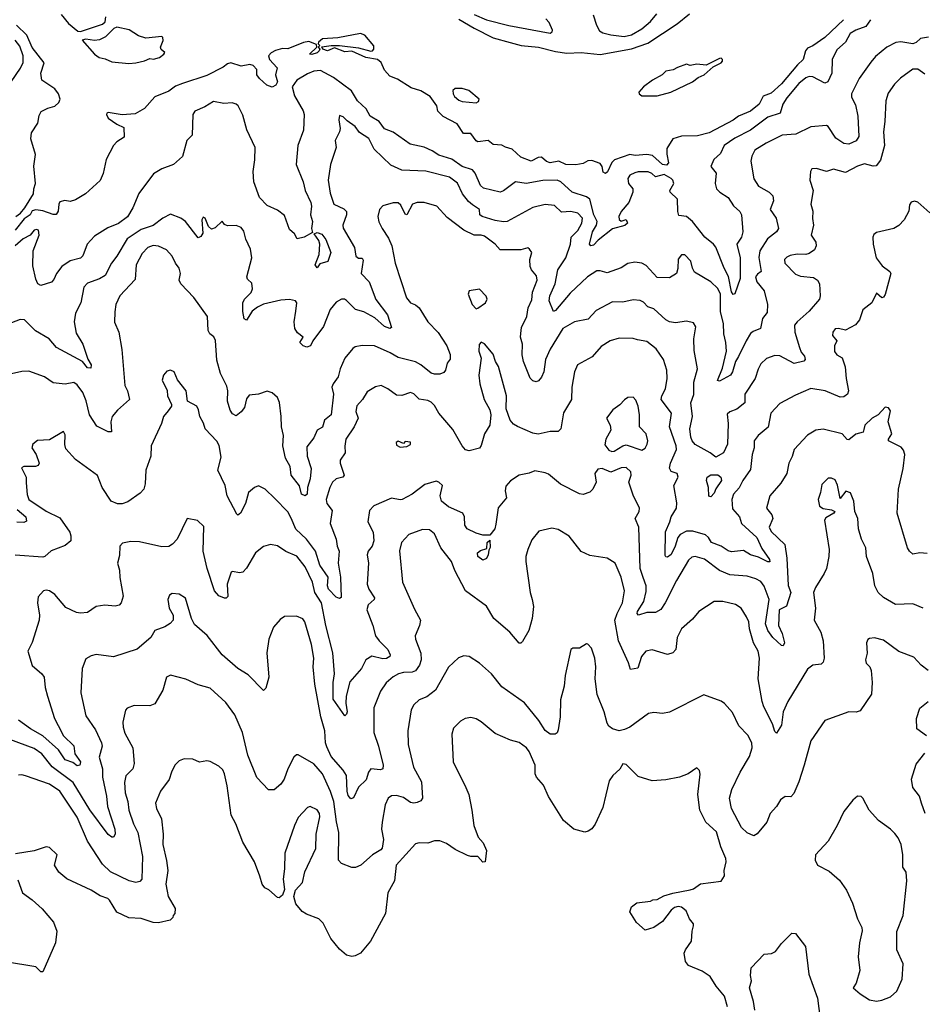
# Model space of a CAD drawing. Extents: x 2087054 to 2277909, y 548907 to 753496.
# Tile 301 of 444: x 2176762 to 2181990, y 683810 to 689515. Entities that reach past the tile are written whole.
import ezdxf

# ---------------------------------------------------------------- set-up
doc = ezdxf.new("R2010")
doc.units = 0

msp = doc.modelspace()

# ---------------------------------------------------------------- linework, layer by layer
at = {"layer": '0CON20XD'}
for points in [[(2177001.6, 689545), (2177045, 689491.9), (2177099.1, 689449.1), (2177115, 689445.7), (2177241.7, 689488.3), (2177257.5, 689502.5), (2177260.5, 689530.5)], [(2179305, 689518.3), (2179394.2, 689465), (2179505, 689410.6), (2179602.1, 689382.1), (2179665.6, 689365.6), (2179767.5, 689355), (2179865, 689329.6), (2179930.2, 689320.2), (2180015, 689324.6), (2180125, 689313.6), (2180305, 689345.4), (2180400.9, 689379.1), (2180569.2, 689490.8), (2180640.7, 689549.3)], [(2179395, 689545.9), (2179465, 689513.8), (2179595, 689480.7), (2179835, 689436.5), (2179845.8, 689444.2), (2179848.2, 689455), (2179827.9, 689497.9), (2179810.2, 689520.2)], [(2180083, 689543), (2180102.7, 689482.7), (2180120.6, 689450.6), (2180138.9, 689438.9), (2180186.6, 689426.6), (2180262.4, 689417.6), (2180305, 689427.1), (2180365, 689462.2), (2180415.8, 689504.2), (2180452.1, 689547.9)], [(2181534.2, 689515), (2181425, 689412.5), (2181355, 689362.5), (2181325, 689350), (2181314, 689335), (2181300.8, 689285), (2181266.7, 689253.3), (2181175, 689142.7), (2181115, 689089.4), (2181068.8, 689071.2), (2181045.5, 689025), (2180995, 688985.6), (2180924.5, 688955.5), (2180895, 688932.2), (2180755, 688860), (2180688.6, 688841.4), (2180595, 688840), (2180545.4, 688824.6), (2180510.8, 688769.2), (2180509.8, 688735), (2180520, 688685), (2180508.1, 688671.9), (2180485, 688675.8), (2180427.4, 688727.4), (2180395, 688734), (2180327.8, 688727.8), (2180295, 688733.1), (2180207.1, 688702.9), (2180192.4, 688687.6), (2180166.8, 688633.2), (2180155, 688624.4), (2180141.8, 688631.8), (2180136.2, 688665), (2180125, 688681.8), (2180075, 688699.6), (2180052, 688698), (2180025, 688681.5), (2179983.2, 688673.2), (2179925, 688676.5), (2179885, 688695.5), (2179835, 688685.6), (2179813.7, 688693.7), (2179785, 688718.9), (2179765, 688715.6), (2179725, 688696), (2179665, 688719.2), (2179615, 688765.6), (2179575.7, 688775.7), (2179555, 688788), (2179505, 688791.2), (2179475, 688814), (2179415, 688808), (2179405, 688813.8), (2179375, 688856.2), (2179332.5, 688855), (2179295, 688910.8), (2179215, 688954.2), (2179183.8, 688985), (2179177.5, 689015), (2179139.1, 689069.1), (2179085, 689102), (2179029.4, 689119.4), (2178950.7, 689170.7), (2178905, 689186.7), (2178875, 689222.5), (2178855, 689267.5), (2178835, 689283.3), (2178766.1, 689296.1), (2178685, 689333.1), (2178645, 689328.8), (2178585, 689351.2), (2178545, 689334.4), (2178517.5, 689345), (2178512.5, 689357.5), (2178566.1, 689366.1), (2178613.9, 689366.1), (2178725, 689351.2), (2178795, 689332), (2178805.8, 689334.2), (2178813.8, 689345), (2178812.9, 689362.9), (2178761.1, 689425), (2178735, 689434.6), (2178605, 689409.4), (2178515, 689404), (2178492.5, 689385), (2178490, 689375), (2178500, 689365), (2178490, 689355), (2178500, 689345), (2178496.7, 689335), (2178485, 689323.3), (2178453.8, 689313.8), (2178440, 689315), (2178482.5, 689355), (2178481.7, 689371.7), (2178437.6, 689387.6), (2178405, 689382.5), (2178315, 689346.7), (2178285, 689347.1), (2178244.2, 689335.8), (2178217.7, 689322.3), (2178203.1, 689305), (2178208.9, 689285), (2178254, 689235), (2178243.6, 689195), (2178255.6, 689155), (2178245.3, 689134.7), (2178225, 689124.8), (2178193.5, 689135), (2178150, 689175), (2178135.8, 689195), (2178135, 689226.2), (2178115, 689250), (2178095, 689254.3), (2178044.1, 689245.9), (2177985.8, 689265.8), (2177965, 689260), (2177939.9, 689240.1), (2177845, 689191.4), (2177704.9, 689145.1), (2177665, 689130.1), (2177625, 689101.2), (2177545, 689067.8), (2177485, 689000.4), (2177430.8, 688969.2), (2177355, 688964), (2177275, 688976.7), (2177267, 688973), (2177263.8, 688965), (2177273.8, 688945), (2177325, 688908.8), (2177365, 688890), (2177367.5, 688835), (2177325, 688806.2), (2177305.8, 688785), (2177262.7, 688705), (2177245, 688623.3), (2177227.3, 688582.7), (2177143.1, 688505), (2177085, 688470.5), (2177055, 688461.9), (2177023.5, 688466.5), (2176995, 688460), (2176987.8, 688445), (2176985.6, 688405), (2176973.6, 688386.4), (2176955, 688385.6), (2176895, 688407.8), (2176855, 688412.2), (2176835, 688407.1), (2176823.1, 688385), (2176788.7, 688361.3), (2176735.6, 688295)], [(2176738.8, 688375), (2176766.3, 688393.7), (2176791.1, 688425), (2176841.8, 688505), (2176843.9, 688535), (2176854.4, 688565), (2176844.6, 688665.4), (2176853.9, 688733.9), (2176826.2, 688825), (2176831.2, 688858.8), (2176866.2, 688915), (2176875, 688960), (2176887, 688983), (2176925, 689002.5), (2176965, 689013.8), (2176988, 689035), (2176996, 689055), (2176986.2, 689085), (2176965, 689113.3), (2176890, 689165), (2176884, 689205), (2176904, 689265), (2176833.4, 689353.4), (2176803.4, 689425), (2176743.9, 689483.9)], [(2181690, 689515), (2181663.1, 689475), (2181605, 689454.7), (2181572.3, 689435), (2181546.1, 689383.9), (2181495, 689341.1), (2181468.5, 689285), (2181466.2, 689205), (2181443.1, 689155), (2181425, 689147.9), (2181355, 689183.5), (2181335, 689185.3), (2181315, 689178.4), (2181274.6, 689145.4), (2181205, 689062.7), (2181182, 689025), (2181167.2, 688972.8), (2181095, 688950.8), (2180994.8, 688875.2), (2180905, 688828.9), (2180843.1, 688785), (2180820.5, 688739.5), (2180782.5, 688705), (2180764.4, 688665), (2180796.2, 688625), (2180790.4, 688565), (2180797.3, 688535), (2180816.7, 688515), (2180865.5, 688485), (2180897.1, 688437.1), (2180932.8, 688402.8), (2180942.5, 688385), (2180951.2, 688285), (2180943.5, 688255), (2180916.4, 688213.6), (2180935.4, 688135), (2180934.8, 688015), (2180905, 687925.7), (2180895, 687923.1), (2180885, 687937.1), (2180867.4, 688027.4), (2180841.8, 688075), (2180795, 688197.1), (2180781.1, 688215), (2180729.6, 688255), (2180659.7, 688345), (2180625, 688374), (2180580.3, 688380.3), (2180573.7, 688403.7), (2180572.9, 688475), (2180530, 688515), (2180528.5, 688525), (2180550.4, 688565), (2180545.3, 688585), (2180535.6, 688595.6), (2180495, 688617.8), (2180445, 688603.6), (2180424.1, 688624.1), (2180402.5, 688632.5), (2180345, 688633.1), (2180325, 688627.2), (2180295, 688614.4), (2180283.9, 688595), (2180287.5, 688565), (2180312.5, 688535), (2180314.2, 688515), (2180289.5, 688455), (2180245, 688404), (2180232.1, 688375), (2180235, 688356.7), (2180245, 688348), (2180275, 688357.5), (2180283.3, 688335), (2180267, 688323), (2180196.1, 688303.9), (2180112.9, 688237.1), (2180085, 688207.5), (2180070, 688205), (2180063.1, 688215), (2180080.3, 688285), (2180102.5, 688325), (2180106.6, 688345), (2180087.5, 688385), (2180063.8, 688475), (2180045, 688488.3), (2179962, 688515), (2179895.4, 688575), (2179875.7, 688585), (2179792.8, 688582.8)], [(2177395, 689261.9), (2177435, 689264.4), (2177484.4, 689275.6), (2177515, 689290), (2177536.7, 689286.7), (2177571.2, 689295), (2177597.5, 689315), (2177602.5, 689325), (2177582.3, 689342.3), (2177576.7, 689355), (2177592.5, 689395), (2177591.7, 689411.7), (2177585, 689417.5), (2177493, 689407), (2177450.5, 689420.5), (2177395.8, 689455.8), (2177325, 689470.8), (2177307, 689463), (2177259.2, 689415), (2177225, 689398.6), (2177195, 689394.2), (2177145, 689401.2), (2177124, 689396), (2177195, 689314.5), (2177222, 689295), (2177257.5, 689287.5), (2177295, 689270), (2177395, 689261.9)], [(2176712.2, 689155), (2176766.8, 689233.2), (2176782.9, 689267.1), (2176781.5, 689305), (2176762.3, 689362.3), (2176736.6, 689396.6)], [(2182025, 689414.5), (2181978.8, 689405), (2181955, 689382.9), (2181935.4, 689374.6), (2181865, 689386.8), (2181836.5, 689383.5), (2181784.1, 689355.9), (2181719.1, 689300.9), (2181691, 689269), (2181623.5, 689175), (2181580, 689085), (2181580, 689065), (2181602.4, 689022.4), (2181616.8, 688955), (2181622.1, 688837.9), (2181607.4, 688812.6), (2181565, 688794.5), (2181535, 688797.3), (2181488.7, 688828.7), (2181445, 688896.2), (2181435, 688901.2), (2181345, 688893.8), (2181257.8, 688852.3), (2181178, 688845), (2181085, 688799.2), (2181020.9, 688759.1), (2181003.3, 688725), (2180997.5, 688695), (2181013.3, 688593.3), (2181041.2, 688551.2), (2181102.5, 688515), (2181124.3, 688495), (2181128.9, 688465), (2181109.5, 688415), (2181144.5, 688365), (2181156.4, 688305), (2181144.7, 688285.3), (2181094, 688246), (2181048.8, 688175), (2181042.8, 688137.2), (2181055.7, 688055), (2181035, 688041.2), (2181024.5, 688025), (2181031.9, 687995), (2181073.4, 687943.4), (2181092.9, 687865), (2181092.3, 687817.7), (2181065, 687783.8), (2181053.6, 687726.4), (2181010.9, 687709.1), (2180995, 687695.6), (2180969.1, 687655), (2180925, 687562.7)], [(2180365, 689073.1), (2180455, 689074.5), (2180533.3, 689095), (2180658.8, 689155), (2180690.9, 689179.1), (2180726.2, 689195), (2180778.8, 689241.2), (2180825, 689264), (2180833.3, 689275), (2180832.5, 689285), (2180825, 689292.5), (2180815, 689290), (2180738.3, 689251.7), (2180685, 689258), (2180645, 689250), (2180623.6, 689256.4), (2180571.2, 689238.8), (2180546.4, 689223.6), (2180505, 689217.5), (2180484.1, 689195.9), (2180426.7, 689165), (2180374.4, 689125.6), (2180348, 689095), (2180350, 689085), (2180365, 689073.1)], [(2182005, 689198.5), (2181965, 689227.8), (2181935, 689228.5), (2181863, 689177), (2181828.9, 689141.1), (2181791.5, 689088.5), (2181777.9, 689045), (2181773.8, 688925), (2181765.5, 688865), (2181770.9, 688785), (2181748.8, 688701.2), (2181722.5, 688667.5), (2181705, 688665.6), (2181655, 688680), (2181615, 688665.4), (2181545, 688630.4), (2181475, 688649.2), (2181435, 688636), (2181377, 688653), (2181349.5, 688650.5), (2181342.5, 688635), (2181338.9, 688585), (2181357.8, 688525), (2181344.2, 688445), (2181356.2, 688406.2), (2181353.6, 688363.6), (2181360.6, 688325), (2181345.6, 688265.6), (2181372.9, 688225), (2181375.6, 688204.4), (2181365, 688182), (2181335, 688160), (2181315, 688154.4), (2181265, 688156.7), (2181225, 688147.8), (2181205, 688138.9), (2181191.9, 688125), (2181193.7, 688103.7), (2181255, 688041.1), (2181285, 688029.6), (2181360.2, 688020.2), (2181382.5, 688005), (2181394.3, 687985), (2181398.6, 687915), (2181394.3, 687895), (2181334.6, 687825), (2181264.5, 687765), (2181250.7, 687745), (2181251.1, 687705), (2181278.4, 687615), (2181288.4, 687588.4), (2181306.9, 687565), (2181310.8, 687545), (2181303.2, 687536.8), (2181246.9, 687523.1), (2181165, 687566.8), (2181135, 687569.1), (2181088.3, 687551.7), (2181055, 687520), (2181039.4, 687490.6), (2181022.5, 687435), (2180962.9, 687345), (2180961.9, 687295), (2180915, 687257.9), (2180875, 687243.5), (2180860.6, 687229.4), (2180866.4, 687175), (2180861.1, 687055), (2180839.2, 687005), (2180795, 686980), (2180762, 687005), (2180675, 687053.6), (2180656.5, 687075), (2180648.5, 687095), (2180644.1, 687145), (2180658.6, 687215), (2180650, 687295), (2180666.3, 687343.6), (2180665.9, 687414.1), (2180687.4, 687492.6), (2180668.2, 687598.2), (2180666.3, 687665), (2180678.2, 687735), (2180665, 687758.6), (2180625, 687768.9), (2180560.7, 687759.3), (2180525, 687764.5), (2180505, 687775.5), (2180435, 687839.1), (2180400.6, 687850.6), (2180375, 687878.2), (2180355, 687887.7), (2180315, 687890.8), (2180255, 687878.1), (2180195, 687879.4), (2180100, 687830), (2180055, 687780), (2179975, 687763.8), (2179907.6, 687725), (2179834.8, 687605.2), (2179808.2, 687545), (2179797.9, 687475), (2179785, 687444.2), (2179767.8, 687422.2), (2179752.7, 687417.3), (2179735, 687421.4), (2179718.3, 687438.3), (2179679.2, 687535), (2179672.7, 687572.7), (2179674.7, 687635), (2179663.3, 687675), (2179663.8, 687696.2), (2179668.8, 687731.2), (2179699.1, 687795), (2179706.9, 687845), (2179727.8, 687892.2), (2179733.1, 687936.9), (2179759.6, 688005), (2179755, 688031.2), (2179726, 688065), (2179719.2, 688085), (2179717.5, 688125), (2179728.8, 688165), (2179715, 688186), (2179705, 688192), (2179665, 688180.8), (2179545, 688181.4), (2179515, 688213.5), (2179455, 688260.6), (2179435, 688266.5), (2179395, 688265.6), (2179335, 688295.6), (2179238, 688368), (2179177.5, 688435), (2179105, 688455.3), (2179064.7, 688455.3), (2179037.5, 688445), (2179005, 688383.8), (2178995, 688388.8), (2178969.5, 688439.5), (2178955, 688452.9), (2178925, 688454), (2178865, 688437.1), (2178845.6, 688415), (2178836.7, 688375), (2178842.9, 688342.9), (2178861.4, 688305), (2178898.5, 688248.5), (2178918.1, 688205), (2178936.9, 688105), (2179002.8, 687902.8), (2179025, 687873.8), (2179055, 687863.3), (2179075, 687846), (2179126.2, 687765), (2179185, 687702.2), (2179235.3, 687625), (2179255.4, 687575), (2179255, 687547.5), (2179238, 687525), (2179228.8, 687485), (2179219.5, 687470.5), (2179195, 687460), (2179165, 687460), (2179145, 687465.8), (2179085.7, 687515.7), (2179055, 687531.8), (2178955, 687557.8), (2178908.1, 687585), (2178816.2, 687625), (2178745, 687627.9), (2178705, 687620), (2178690.9, 687609.1), (2178645, 687554), (2178617.6, 687492.4), (2178606.4, 687445), (2178576.7, 687405), (2178570, 687385), (2178579.6, 687345), (2178566, 687225), (2178528, 687195), (2178515, 687153.3), (2178485, 687136.2), (2178465, 687091.2), (2178425, 687040), (2178426.2, 686985), (2178450.9, 686915), (2178444.7, 686855), (2178428.2, 686805), (2178426.9, 686765), (2178415, 686755.8), (2178394.6, 686765), (2178383, 686813), (2178333.8, 686875), (2178328.3, 686925), (2178301.5, 686975), (2178286.5, 687045), (2178289.4, 687105), (2178278.6, 687155), (2178277.1, 687215), (2178266, 687296), (2178254.4, 687325), (2178225, 687353.3), (2178195, 687362.2), (2178145, 687344.4), (2178091.2, 687338.8), (2178075, 687317.5), (2178065, 687267.5), (2178045, 687243.3), (2178015, 687220), (2177995, 687230.8), (2177981.5, 687251.5), (2177964.7, 687304.7), (2177967.5, 687365), (2177962.1, 687392.1), (2177925.7, 687465), (2177902.9, 687542.9), (2177895.6, 687655.6), (2177886.8, 687676.8), (2177864, 687695), (2177853.8, 687713.8), (2177849.5, 687795), (2177770, 687905), (2177695.8, 687985), (2177686.2, 688005), (2177694.3, 688045), (2177686.4, 688075), (2177663.8, 688103.8), (2177644.3, 688144.3), (2177611.7, 688181.7), (2177565, 688203.4), (2177535, 688207.3), (2177505, 688194.2), (2177470.8, 688159.2), (2177436.6, 688095), (2177429.8, 688010.2), (2177342, 687915), (2177318.8, 687865), (2177312.4, 687822.4), (2177311.9, 687761.9), (2177335.5, 687705), (2177353.4, 687603.4), (2177370, 687395), (2177386.9, 687365), (2177397.5, 687315), (2177328.1, 687251.9), (2177296.9, 687215), (2177289.4, 687185), (2177293, 687127), (2177275, 687126.2), (2177208.7, 687158.7), (2177165.7, 687225), (2177146.7, 687306.7), (2177128.2, 687355), (2177095, 687398.9), (2177075, 687413.3), (2177025, 687403.3), (2176955, 687411.4), (2176906, 687445), (2176815, 687478.5), (2176775, 687476.9), (2176715, 687462.9)], [(2179792.8, 688582.8), (2179695, 688566.5), (2179633.9, 688576.1), (2179565, 688522.5), (2179545, 688515.4), (2179449, 688539), (2179431.8, 688555), (2179400.7, 688625), (2179384, 688644), (2179323.9, 688663.9), (2179265, 688707), (2179189.4, 688729.4), (2179151.1, 688755), (2179105, 688775.8), (2179024.1, 688794.1), (2178925, 688863.8), (2178875, 688881.5), (2178844.5, 688924.5), (2178792.2, 688955), (2178769, 688999), (2178719, 689045), (2178683.1, 689103.1), (2178579.3, 689179.3), (2178505, 689219.7), (2178465, 689215.9), (2178429.3, 689200.7), (2178367.1, 689165), (2178339.5, 689125), (2178354.2, 689074.2), (2178404.2, 688985.8), (2178408.7, 688965), (2178405.9, 688875), (2178372.5, 688785), (2178364.2, 688675), (2178403.1, 688575), (2178415.9, 688525), (2178448.8, 688455), (2178451.9, 688435), (2178445.8, 688385), (2178457.9, 688345), (2178451.2, 688305), (2178458.3, 688281.7), (2178410, 688255), (2178370, 688245), (2178353.3, 688275), (2178325, 688298.8), (2178295, 688379.4), (2178255, 688410.6), (2178195, 688438.6), (2178150, 688485), (2178118.2, 688575), (2178114.7, 688634.7), (2178123.1, 688703.1), (2178126.4, 688775), (2178077.2, 688877.2), (2178055, 688962.5), (2178026.9, 689015), (2178015.8, 689025), (2177992.2, 689032.2), (2177945, 689030), (2177885, 689041.2), (2177835, 689010.5), (2177776.2, 688985), (2177764.5, 688965), (2177760, 688845), (2177730.8, 688815), (2177705, 688722.5), (2177653.3, 688675), (2177585, 688650), (2177537.4, 688622.6), (2177451.3, 688508.7), (2177416.9, 688425), (2177387, 688373), (2177335, 688333.9), (2177271.7, 688308.3), (2177195, 688260.6), (2177151.9, 688215), (2177127.5, 688147.5), (2177115, 688132.2), (2177055, 688117.1), (2177006.7, 688085), (2176975.6, 688045), (2176960.5, 688009.5), (2176946.5, 687993.5), (2176885, 687974.4), (2176867.5, 687985), (2176855, 688011.2), (2176838.9, 688088.9), (2176840, 688175), (2176875, 688266.7), (2176871.1, 688295), (2176859.1, 688299.1), (2176845.7, 688295), (2176823.3, 688266.7), (2176781.1, 688245), (2176736.1, 688203.9)], [(2179405, 689033.8), (2179419.3, 689040.7), (2179422.5, 689055), (2179363.3, 689105), (2179325, 689116.7), (2179285, 689115.6), (2179271.2, 689105), (2179272, 689085), (2179280.3, 689070.3), (2179305, 689048), (2179325, 689040), (2179405, 689033.8)], [(2180925, 687562.7), (2180908.2, 687535), (2180890.4, 687475), (2180878.2, 687455), (2180815, 687420), (2180804.4, 687425), (2180832.9, 687495), (2180855.9, 687595), (2180852.2, 687645), (2180840, 687695), (2180838.6, 687755), (2180822, 687822), (2180821.3, 687925), (2180805, 687957.1), (2180764.3, 687995), (2180671.3, 688051.3), (2180658, 688075), (2180648.8, 688115), (2180615, 688153.3), (2180595, 688152.5), (2180575, 688127.5), (2180573.9, 688073.9), (2180565.6, 688044.4), (2180525, 688020), (2180455, 688021.4), (2180390.6, 688090.6), (2180365, 688103.4), (2180325, 688109.4), (2180285, 688103.1), (2180245, 688077.3), (2180165, 688048.2), (2180125, 688060.4), (2180105, 688059.7), (2180050.4, 688025), (2179949.5, 687930.5), (2179865, 687830), (2179854.4, 687824.4), (2179827.8, 687885), (2179832.6, 687915), (2179863, 687985), (2179878.1, 688065), (2179925.1, 688134.8), (2179951.6, 688215), (2179956.9, 688255), (2179995, 688293.2), (2180018, 688335), (2180021, 688365), (2179995, 688394.2), (2179955, 688402.9), (2179899.4, 688399.4), (2179858.8, 688438.8), (2179805, 688444.7), (2179733.2, 688426.8), (2179585, 688346.2), (2179565, 688342.7), (2179515, 688350.8), (2179440, 688375), (2179428, 688385), (2179426, 688415), (2179385, 688441.6), (2179361, 688461), (2179326.4, 688506.4), (2179298.3, 688568.3), (2179252.1, 688602.1), (2179115, 688636.8), (2178975, 688642.9), (2178911.5, 688671.5), (2178814.7, 688764.7), (2178785, 688826.8), (2178730.4, 688860.4), (2178705, 688895.7), (2178658, 688928), (2178635, 688952.5), (2178615, 688960), (2178610, 688935), (2178618, 688885), (2178614.2, 688865), (2178589.2, 688815), (2178595.9, 688774.1), (2178561.4, 688675), (2178549.5, 688585), (2178560.5, 688510.5), (2178581.2, 688445), (2178639, 688419), (2178654, 688404), (2178654.7, 688385), (2178633.2, 688325), (2178635, 688307.5), (2178700.6, 688195), (2178708, 688145), (2178725, 688132.5), (2178745, 688133.3), (2178751.7, 688121.7), (2178740, 688045), (2178785.9, 687995.9), (2178824.1, 687894.1), (2178891.7, 687805), (2178915, 687731.2), (2178905, 687725.8), (2178875, 687736.7), (2178818.1, 687788.1), (2178755, 687821.2), (2178707.5, 687835), (2178655, 687887.1), (2178642.5, 687895), (2178625, 687895.8), (2178595, 687877.5), (2178559.6, 687835), (2178522.2, 687737.8), (2178460, 687655), (2178445.6, 687624.4), (2178425, 687617.5), (2178404, 687625), (2178384.2, 687645), (2178403.8, 687675), (2178370.8, 687700.8), (2178355.7, 687725.7), (2178350.8, 687765), (2178361.8, 687825), (2178368, 687875), (2178360, 687885), (2178325, 687893.1), (2178275, 687889.7), (2178175, 687865.8), (2178140.3, 687849.7), (2178108.9, 687825), (2178075, 687774), (2178061.7, 687781.7), (2178053.7, 687823.7), (2178053.8, 687875), (2178064.7, 687895.3), (2178102.7, 687935), (2178110.9, 687955), (2178107.3, 687987.3), (2178081.9, 688011.9), (2178078.1, 688025), (2178107.1, 688135), (2178098.2, 688185), (2178072.4, 688242.4), (2178059.4, 688289.4), (2178045, 688310.8), (2178015, 688322.9), (2177965, 688320), (2177948.8, 688328.8), (2177935, 688346.7), (2177895, 688308.8), (2177872, 688302), (2177855, 688317.5), (2177836, 688365), (2177825, 688370), (2177816.7, 688355), (2177822, 688278), (2177811.7, 688258.3), (2177795, 688250), (2177721.4, 688345), (2177696, 688365), (2177635, 688387.8), (2177590.6, 688365), (2177535, 688322.7), (2177465, 688299.3), (2177384.2, 688245.8), (2177325, 688144.4), (2177293.8, 688103.8), (2177256.6, 688033.4), (2177225, 688013.5), (2177155, 687988.8), (2177132.7, 687965), (2177116.2, 687875), (2177085.6, 687815), (2177078.2, 687765), (2177089.4, 687699.4), (2177126.9, 687635), (2177157.4, 687547.4), (2177175.3, 687515), (2177173.4, 687496.6), (2177155, 687497.9), (2177125, 687533.8), (2176975, 687614.6), (2176933.6, 687665), (2176852.7, 687712.7), (2176788.8, 687775), (2176765, 687778.5), (2176715, 687759.2)], [(2182034, 688395), (2181965, 688456.7), (2181945, 688463.3), (2181925, 688456.7), (2181915, 688442.5), (2181911.2, 688405), (2181884, 688355), (2181855, 688322), (2181825, 688305.8), (2181725, 688282.5), (2181709.4, 688270.6), (2181703.3, 688255), (2181704.5, 688215), (2181721.9, 688135), (2181757.9, 688087.9), (2181802.5, 688055), (2181808, 688045), (2181775, 687923.3), (2181765, 687906.7), (2181755, 687903.3), (2181725, 687930), (2181698, 687875), (2181645.6, 687834.4), (2181625.6, 687775), (2181603.6, 687746.4), (2181545, 687716), (2181505, 687725.5), (2181485, 687724.2), (2181472.2, 687705), (2181470.8, 687685), (2181494.2, 687655), (2181481.8, 687625), (2181481.7, 687591.7), (2181495, 687572.7), (2181526, 687555), (2181542.8, 687502.8), (2181548.2, 687435), (2181562.7, 687365), (2181556.9, 687345), (2181535, 687330.5), (2181515, 687327.5), (2181426.7, 687365), (2181345, 687378.5), (2181255, 687340), (2181165, 687290), (2181112, 687235), (2181096.6, 687153.4), (2181038.9, 687105), (2181015.6, 687075), (2181015.3, 687035), (2181003.6, 686995), (2180995, 686908.8), (2180950.4, 686845), (2180928.4, 686801.6), (2180896, 686765), (2180885.8, 686734.2), (2180891.4, 686681.4), (2180931.8, 686635), (2180942.9, 686595), (2181031.6, 686515), (2181060.4, 686450.4), (2181105, 686387.1), (2181106.3, 686373.7), (2181095, 686373.1), (2181040.6, 686400.6), (2180994.8, 686414.8), (2180955, 686440), (2180885, 686430.6), (2180865, 686436.7), (2180825, 686464.7), (2180769.1, 686485), (2180751.5, 686515), (2180735, 686530), (2180660.4, 686550.4)], [(2178485, 688077.5), (2178473.8, 688095), (2178496.4, 688153.6), (2178501, 688215), (2178495, 688234.5), (2178466.7, 688275), (2178485, 688282.5), (2178511.3, 688271.3), (2178535, 688240.7), (2178564.7, 688165), (2178545.9, 688114.1), (2178499.7, 688100.3), (2178485, 688077.5)], [(2179405, 687840), (2179415, 687842.5), (2179460, 687875), (2179470, 687895), (2179463.6, 687913.6), (2179425, 687953.3), (2179366.1, 687943.9), (2179358.8, 687925), (2179383.3, 687865), (2179405, 687840)], [(2180660.4, 686550.4), (2180625, 686551.9), (2180588.2, 686531.8), (2180574.9, 686515.1), (2180559.3, 686465), (2180535, 686416.2), (2180515, 686401.1), (2180505, 686402), (2180500.8, 686410.8), (2180501.8, 686548.2), (2180528.2, 686605), (2180534.5, 686635), (2180566.9, 686685), (2180567.5, 686715), (2180550, 686815), (2180575.4, 686865), (2180569.4, 686885), (2180535, 686896.2), (2180525.5, 686915.5), (2180530.7, 686945), (2180566.7, 687025), (2180564.8, 687045), (2180525.7, 687155), (2180538.1, 687235), (2180477.9, 687315), (2180481.1, 687335), (2180501.8, 687375), (2180512.3, 687435), (2180510.8, 687485), (2180491.1, 687545), (2180447.6, 687607.6), (2180395, 687650), (2180340.8, 687660.8), (2180315, 687667.9), (2180235, 687668.8), (2180181.2, 687655), (2180129.1, 687620.9), (2180078.3, 687561.7), (2179993.5, 687515), (2179975.5, 687475), (2179959.4, 687385), (2179957.9, 687315), (2179912.5, 687237.5), (2179896.5, 687143.5), (2179881.4, 687128.6), (2179835, 687129.5), (2179765, 687113.8), (2179735, 687119.2), (2179645, 687157.7), (2179621.9, 687171.9), (2179602.1, 687195), (2179579.1, 687259.1), (2179581.5, 687335), (2179534.7, 687504.7), (2179517.8, 687535), (2179505, 687576.7), (2179455, 687636.7), (2179435, 687646.7), (2179423.6, 687633.6), (2179422, 687595), (2179433.9, 687553.9), (2179421.9, 687455), (2179426.9, 687405), (2179451.5, 687315), (2179485.4, 687255), (2179491.6, 687225), (2179484.1, 687165.9), (2179454.1, 687115.9), (2179435, 687047.5), (2179425, 687031.2), (2179365, 687016.2), (2179345, 687022.5), (2179325, 687045.8), (2179270.3, 687140.3), (2179189.2, 687235), (2179165, 687278.5), (2179145, 687299.1), (2179125, 687308.6), (2179075.2, 687315.2), (2179045, 687347.9), (2179025, 687355.4), (2178975, 687337.5), (2178945, 687338.6), (2178895, 687376.2), (2178855, 687394.4), (2178822.5, 687387.5), (2178775, 687358.8), (2178748, 687315), (2178715, 687278), (2178708.9, 687245), (2178723.3, 687205), (2178699.2, 687155), (2178651.8, 687085), (2178644.4, 687044.4), (2178646.2, 687005), (2178617.3, 686962.7), (2178617.5, 686945), (2178641.4, 686875), (2178633.3, 686865), (2178595, 686854.4), (2178574.6, 686835.4), (2178557.8, 686805), (2178536.7, 686735), (2178540.8, 686710.8), (2178571.7, 686671.7), (2178560.9, 686595), (2178595.8, 686505), (2178600, 686465), (2178613.1, 686435), (2178606.1, 686365), (2178620.8, 686285), (2178623.4, 686166.6), (2178615, 686160.6), (2178595, 686168), (2178550.7, 686215), (2178545.3, 686235), (2178548.8, 686285), (2178499.6, 686355), (2178474.8, 686435), (2178422.5, 686505), (2178361.9, 686561.9), (2178335, 686625.6), (2178315, 686663.8), (2178240, 686740), (2178183.8, 686793.8), (2178145, 686813.1), (2178122, 686805), (2178088.1, 686775), (2178068.9, 686711.1), (2178040.8, 686655), (2178025, 686643.3), (2178019.7, 686649.7), (2177964.6, 686755), (2177952.9, 686815), (2177909.5, 686905), (2177929.4, 686980.6), (2177917.3, 687047.3), (2177903.1, 687073.1), (2177837.1, 687145), (2177826.7, 687176.7), (2177804.4, 687215), (2177798.2, 687255), (2177787.5, 687275), (2177734.2, 687305), (2177726, 687365), (2177675, 687427.5), (2177656.7, 687475), (2177635, 687484.2), (2177615, 687478.6), (2177594.2, 687455), (2177586.7, 687426.7), (2177616.4, 687366.4), (2177618.8, 687335), (2177641.2, 687285), (2177641.2, 687275), (2177622.3, 687247.7), (2177595.6, 687215), (2177584.2, 687175), (2177522.5, 687045), (2177521.4, 686985), (2177491.9, 686905), (2177488.6, 686825), (2177481.4, 686795), (2177459.4, 686770.6), (2177388.8, 686721.2), (2177355, 686710), (2177329.3, 686709.3), (2177291.1, 686725), (2177240, 686805), (2177213.1, 686873.1), (2177085, 686966.9), (2177029.1, 687029.1), (2177022.8, 687052.8), (2177025, 687110), (2177015, 687128.8), (2176935, 687080.7), (2176865, 687076.9), (2176838, 687055), (2176831.9, 687035), (2176857.1, 686995), (2176874, 686945), (2176868.7, 686931.3), (2176854.4, 686925.6), (2176785, 686925.6), (2176772.2, 686917.8), (2176798.8, 686865), (2176798.5, 686831.5), (2176804.4, 686764.4), (2176814.8, 686734.8), (2176915, 686666.7), (2176995, 686628.9), (2177052.2, 686545), (2177058.9, 686525), (2177058.6, 686495), (2177025, 686468.6), (2176943.6, 686436.4), (2176908, 686405), (2176895, 686400.5), (2176735, 686411.3)], [(2180192.6, 687012.6), (2180205, 687014.4), (2180255, 687045.5), (2180275, 687050.6), (2180365, 687020), (2180385, 687032.5), (2180397.3, 687055), (2180400, 687075), (2180390.6, 687115), (2180352.9, 687155), (2180352.9, 687225), (2180343.5, 687275), (2180330.6, 687310.6), (2180315, 687327.1), (2180285, 687325.6), (2180265, 687312.9), (2180237.1, 687282.9), (2180198, 687255), (2180160, 687205), (2180181.2, 687165), (2180185.9, 687135.9), (2180156.7, 687085), (2180151.2, 687051.2), (2180175, 687020), (2180192.6, 687012.6)], [(2182017.7, 686422.3), (2181975, 686425.8), (2181935, 686418.8), (2181915.8, 686435), (2181904.5, 686455), (2181844.6, 686655), (2181852.5, 686795), (2181879.2, 686915), (2181888.5, 686995), (2181881.4, 687021.4), (2181867.8, 687037.8), (2181793.8, 687075), (2181793.3, 687085), (2181813.8, 687115), (2181792.5, 687185), (2181805, 687247.5), (2181795, 687266.7), (2181775, 687268.8), (2181734.5, 687225.5), (2181698.8, 687205), (2181656.2, 687165), (2181650.5, 687140.5), (2181646.7, 687125), (2181605, 687113.3), (2181565, 687080), (2181555, 687082.5), (2181525.4, 687115.4), (2181415, 687141.5), (2181373.1, 687136.9), (2181325, 687108), (2181247.8, 687025), (2181236.7, 686983.3), (2181217.8, 686945), (2181205.3, 686885), (2181170.9, 686829.1), (2181107.8, 686755), (2181086.9, 686685), (2181117.5, 686645), (2181124.5, 686625), (2181103.1, 686575), (2181115, 686548.9), (2181194, 686474), (2181205.5, 686395), (2181213.9, 686236.1), (2181228, 686195), (2181204, 686116), (2181160.5, 686095), (2181156.1, 686005), (2181177.6, 685957.6), (2181192.3, 685905), (2181185, 685887.5), (2181175, 685887.8), (2181125, 685934.1), (2181094.5, 685975), (2181081, 686015), (2181103.3, 686155), (2181075, 686232.7), (2181055, 686259.2), (2181025.7, 686275.7), (2180975, 686291.2), (2180875, 686297.9), (2180815, 686322.4), (2180728.1, 686388.1), (2180675, 686403.5), (2180655, 686400.5), (2180635, 686382.5), (2180565.3, 686264.7), (2180500.9, 686135), (2180475, 686097.1), (2180445, 686079.1), (2180395, 686079.6), (2180345.4, 686064.6), (2180338.2, 686075), (2180340.8, 686085), (2180376.7, 686143.3), (2180391.3, 686201.3), (2180390.6, 686235), (2180373, 686283), (2180356.5, 686335), (2180348.1, 686575), (2180327.5, 686625), (2180350, 686665), (2180351.4, 686685), (2180315, 686760), (2180290.8, 686835), (2180303.8, 686875), (2180301.2, 686895), (2180275, 686920.9), (2180245, 686918.8), (2180185, 686893.1), (2180135, 686914.6), (2180110.1, 686909.9), (2180093.2, 686885), (2180100, 686835), (2180081.2, 686795), (2180065, 686778), (2180025, 686764.2), (2180005, 686767.1), (2179893.8, 686823.8), (2179825, 686880.8), (2179805, 686890), (2179745, 686900), (2179712.7, 686887.3), (2179655, 686876.2), (2179605, 686843.8), (2179578.3, 686811.7), (2179573.1, 686785), (2179582.5, 686745), (2179533.8, 686686.2), (2179519.2, 686590.8), (2179514.4, 686565), (2179485, 686527.5), (2179445, 686528.8), (2179405, 686539.2), (2179354.7, 686564.7), (2179340, 686585), (2179338.2, 686635), (2179328.1, 686655), (2179245, 686692.5), (2179205.7, 686725), (2179198, 686755), (2179210, 686815), (2179190, 686835), (2179175, 686840), (2179109.3, 686820.7), (2179035, 686766.2), (2178977.5, 686735), (2178965, 686731.9), (2178915, 686743.1), (2178812.6, 686697.4), (2178788.1, 686671.9), (2178777.5, 686605), (2178808.8, 686545), (2178813.3, 686495), (2178803.4, 686465), (2178780.5, 686435), (2178774.5, 686415), (2178782.2, 686365), (2178773.8, 686243.8), (2178783.5, 686215), (2178817.1, 686165), (2178815.4, 686154.6), (2178780, 686125), (2178772.5, 686095), (2178807.1, 686005), (2178822.3, 685945), (2178843.2, 685915), (2178894.1, 685865), (2178908.5, 685835), (2178905.5, 685825), (2178886.6, 685813.4), (2178865, 685811.2), (2178802.5, 685827.5), (2178767.5, 685805), (2178740.8, 685755), (2178675, 685678.8), (2178653.5, 685595), (2178650.7, 685555), (2178657.9, 685505), (2178655, 685490), (2178645, 685481.2), (2178576.8, 685576.8), (2178576.9, 685675), (2178585.8, 685725), (2178576.6, 685846.6), (2178535.8, 686005), (2178510, 686135), (2178472.3, 686195), (2178458.4, 686255), (2178415, 686345.4)], [(2178965, 687037.5), (2179005, 687042.5), (2179026.4, 687053.6), (2179025, 687067.5), (2178995, 687070), (2178985, 687060), (2178955, 687072.5), (2178942.5, 687065), (2178945, 687050), (2178965, 687037.5)], [(2181995, 686104.2), (2181935, 686130.6), (2181835, 686127.1), (2181766.2, 686166.2), (2181734.4, 686195), (2181714.5, 686235), (2181703.5, 686305), (2181667.1, 686405), (2181662.5, 686455), (2181638, 686505), (2181620, 686565), (2181616.7, 686625), (2181600, 686665), (2181593.3, 686725), (2181573.3, 686773.3), (2181547, 686783), (2181515, 686740), (2181497.9, 686817.9), (2181485, 686848), (2181465, 686857.5), (2181445, 686858), (2181407.7, 686822.3), (2181400.8, 686775), (2181387.1, 686735), (2181395, 686696.7), (2181415, 686683.1), (2181464.1, 686674.1), (2181482.5, 686665), (2181477.5, 686655), (2181432, 686628), (2181422.9, 686615), (2181450.8, 686445), (2181448.6, 686405), (2181434.3, 686335), (2181421.9, 686305), (2181372.2, 686225), (2181360, 686195), (2181370.8, 686105), (2181363.5, 686035), (2181402.6, 685965), (2181415.8, 685915), (2181422.5, 685815), (2181415, 685791.2), (2181405, 685780.8), (2181355, 685775.6), (2181325, 685752.5), (2181210.5, 685565), (2181184.7, 685505), (2181173.8, 685426.2), (2181145, 685381.2), (2181135, 685390), (2181121.5, 685435), (2181072.6, 685532.6), (2181062.5, 685565), (2181040, 685695), (2181046.4, 685815), (2181038.9, 685855), (2181012.5, 685905), (2180989.1, 685985), (2180984.4, 686025), (2180972.2, 686055), (2180940.8, 686105), (2180907.2, 686127.2), (2180835, 686142.9), (2180785, 686144.3), (2180695, 686085.7), (2180658.3, 686041.7), (2180594.5, 685985), (2180570.9, 685935), (2180562.9, 685865), (2180545, 685847.1), (2180515, 685837.1), (2180425, 685863.9), (2180388.6, 685855)], [(2180765, 686750), (2180754.5, 686754.5), (2180752.5, 686805), (2180740.4, 686845), (2180743.5, 686865), (2180765, 686877.1), (2180805, 686878.2), (2180822.3, 686865), (2180826.8, 686845), (2180793.3, 686796.7), (2180785, 686771.9), (2180765, 686750)], [(2176746.9, 686676.9), (2176797.1, 686635), (2176801.8, 686608.2), (2176785, 686600.8), (2176745, 686602.5)], [(2178415, 686345.4), (2178367.2, 686407.2), (2178304.1, 686434.1), (2178255, 686465.6), (2178215, 686473.3), (2178175, 686461.9), (2178126.9, 686425), (2178075, 686336), (2178055, 686313.3), (2178035, 686310), (2177995, 686318), (2177987.1, 686312.9), (2177963.8, 686245), (2177967.1, 686172.9), (2177958, 686162), (2177948, 686162), (2177915, 686175.8), (2177890, 686205), (2177847.1, 686335), (2177825.3, 686435), (2177828.3, 686578.3), (2177792.7, 686612.7), (2177732.5, 686625), (2177674.4, 686505.6), (2177646.2, 686475), (2177625, 686462.9), (2177585, 686460), (2177455, 686490), (2177405, 686492.2), (2177357.4, 686482.6), (2177341.9, 686465), (2177339.5, 686410.5), (2177329.2, 686365), (2177340.6, 686325), (2177342.2, 686282.2), (2177361.1, 686175), (2177350, 686135), (2177337.9, 686122.1), (2177315, 686117.1), (2177255, 686122.5), (2177205.8, 686114.2), (2177155, 686079.2), (2177115, 686076.9), (2177090.7, 686080.7), (2177029.1, 686109.1), (2176965, 686184.2), (2176935, 686205.6), (2176915, 686210), (2176900, 686205), (2176869.1, 686170.9), (2176864.3, 686135), (2176876.7, 686065), (2176875.5, 686035), (2176833.4, 685906.6), (2176808.5, 685855), (2176833.6, 685773.6), (2176890.6, 685725), (2176903.5, 685705), (2176909.6, 685645), (2176922.7, 685595), (2176964.4, 685465), (2176984.8, 685424.8), (2177016.1, 685365), (2177075, 685306.7), (2177080.9, 685260.9), (2177113.2, 685215), (2177109.4, 685195), (2177095, 685191.1), (2177069.9, 685209.9), (2177025, 685225.9), (2176986.8, 685285), (2176895.3, 685365.3), (2176825, 685405.6), (2176755, 685455.6)], [(2180388.6, 685855), (2180363.5, 685825), (2180342, 685758), (2180300.5, 685750.5), (2180289.2, 685789.2), (2180230.7, 685915), (2180209.1, 686035), (2180221.8, 686075), (2180253.6, 686135), (2180265.3, 686205.3), (2180245.3, 686285.3), (2180211.4, 686365), (2180165, 686394.3), (2180065, 686410.5), (2180015, 686433.3), (2179945, 686522), (2179880.3, 686560.3), (2179845, 686568), (2179769.5, 686550.5), (2179728.8, 686501.2), (2179705.8, 686445), (2179693.1, 686405), (2179692.9, 686375), (2179717.8, 686195), (2179731.1, 686155), (2179737.5, 686115), (2179730.5, 686045), (2179711.8, 685975), (2179675, 685912.5), (2179665, 685902.5), (2179655, 685902.5), (2179601.2, 685965), (2179508, 686045), (2179465, 686117.1), (2179344.5, 686205), (2179283, 686323), (2179263.8, 686375), (2179202.2, 686455), (2179165, 686535.8), (2179135, 686558.6), (2179095, 686560), (2179015, 686531.2), (2178974.3, 686485.7), (2178962.4, 686437.6), (2178979.5, 686255), (2179049.5, 686099.5), (2179082.9, 686035), (2179078.1, 686005), (2179052.2, 685945), (2179054.5, 685925), (2179085.4, 685845), (2179087.2, 685805), (2179078.4, 685775), (2179055, 685741.8), (2179035, 685734), (2178985, 685733.2), (2178956, 685725), (2178925, 685707.3), (2178885, 685672.2), (2178851.1, 685625), (2178812.3, 685527.7), (2178814.1, 685385), (2178840.4, 685305), (2178866.7, 685195), (2178866, 685174), (2178852, 685168), (2178795, 685174.2), (2178781.5, 685155), (2178768.9, 685111.1), (2178725, 685067.8), (2178695, 685006.7), (2178680.6, 685000.6), (2178665, 685020), (2178657.9, 685045), (2178655, 685135.7), (2178636.2, 685166.2), (2178566.5, 685245), (2178541.4, 685301.4), (2178533.5, 685325), (2178529.1, 685395), (2178506.2, 685476.2), (2178472.1, 685665), (2178462.5, 685765), (2178465.4, 685815), (2178452.9, 685895), (2178414.4, 686025), (2178402.6, 686042.6), (2178365, 686059.4), (2178295, 686056.2), (2178270.3, 686039.7), (2178231.4, 685995), (2178205.8, 685925), (2178193.4, 685846.6), (2178204.2, 685705), (2178187.7, 685642.3), (2178175, 685627.5), (2178085, 685718.1), (2178025, 685754.5), (2177935.4, 685835.4), (2177847.6, 685947.6), (2177775, 686011.2), (2177757.1, 686045), (2177722.5, 686162.5), (2177685, 686185.6), (2177645, 686190.8), (2177629.2, 686180.8), (2177619.2, 686155), (2177628, 686105), (2177651.2, 686065), (2177650, 686035), (2177634.1, 686015.9), (2177602.7, 685997.3), (2177545, 685976), (2177521.9, 685935), (2177442.2, 685867.8), (2177306.1, 685823.9), (2177205, 685835.8), (2177175, 685829.2), (2177145, 685811.2), (2177123.1, 685755), (2177116.5, 685615), (2177145, 685481.2), (2177200.7, 685400.7), (2177235.9, 685325), (2177239.1, 685305), (2177222.4, 685242.4), (2177242.2, 685175), (2177242.5, 685125), (2177264.8, 685014.8), (2177269.7, 684955), (2177312.1, 684825), (2177314.7, 684795), (2177305, 684778.8), (2177295, 684778.4), (2177275, 684794), (2177167.3, 684937.3), (2177071.3, 685095), (2176950, 685185), (2176890.3, 685260.3), (2176845, 685292.5), (2176705, 685343.8)], [(2179445, 686384), (2179415.7, 686405), (2179414.3, 686425.7), (2179430.5, 686439.5), (2179468.3, 686451.7), (2179470, 686485), (2179485, 686500), (2179487, 686457), (2179478.3, 686441.7), (2179476, 686415), (2179465, 686393.3), (2179445, 686384)], [(2180927, 685423), (2180889.7, 685499.7), (2180845, 685553.3), (2180825.9, 685565.9), (2180725, 685603.3), (2180525, 685501.9), (2180485, 685494.2), (2180435, 685501.4), (2180405, 685494.3), (2180295, 685415.3), (2180265, 685401.5), (2180234.6, 685394.6), (2180196.2, 685405), (2180175, 685421.4), (2180165, 685438.8), (2180147.8, 685505), (2180105.8, 685604.2), (2180095.6, 685695), (2180099.4, 685765), (2180092.5, 685815), (2180073.9, 685873.9), (2180053, 685897), (2180045, 685897.5), (2180005, 685872.5), (2179965, 685872.5), (2179953.3, 685865), (2179921.9, 685715), (2179915, 685652.5), (2179894.5, 685574.5), (2179892.9, 685475), (2179880.7, 685399.3), (2179875, 685383.3), (2179864.2, 685375.8), (2179835, 685375.8), (2179805, 685395.7), (2179769.1, 685455), (2179686, 685556), (2179555, 685648.6), (2179494.3, 685725), (2179425.5, 685785.5), (2179365, 685825.8), (2179335, 685828), (2179303.4, 685816.6), (2179245, 685764), (2179170.5, 685629.5), (2179119.3, 685590.7), (2179075, 685574.2), (2179045, 685544), (2179029.4, 685515), (2179009.4, 685395), (2179011.9, 685315), (2179043.1, 685183.1), (2179088.5, 685098.5), (2179094.4, 685005), (2179085, 684989.4), (2179065, 684978.1), (2179045, 684974.4), (2179025, 684978.9), (2178985, 685008.2), (2178945, 685020.5), (2178915, 685018.1), (2178895.5, 685004.5), (2178878.6, 684965), (2178860.8, 684865), (2178858.2, 684825), (2178870, 684765), (2178860.8, 684715), (2178853.8, 684705), (2178805, 684676), (2178738, 684615), (2178707.6, 684602.4), (2178685, 684601.9), (2178625.6, 684625), (2178608.2, 684645), (2178610.3, 684805), (2178596.1, 684866.1), (2178580.7, 684985), (2178562.7, 685042.7), (2178515, 685145.5), (2178465, 685203.5), (2178375, 685255.8), (2178364.5, 685255.5), (2178349.3, 685240.7), (2178314.4, 685175), (2178293.5, 685115), (2178275, 685085.8), (2178235, 685052), (2178202.7, 685052.7), (2178135, 685123.8), (2178084.1, 685254.1), (2178052.7, 685385), (2178007.1, 685487.1), (2177955, 685559.2), (2177865, 685641.9), (2177795, 685660), (2177725, 685694.2), (2177635, 685717.5), (2177612.5, 685705), (2177590.7, 685629.3), (2177545, 685550), (2177515, 685540), (2177425, 685540.6), (2177385, 685525.8), (2177375.7, 685514.3), (2177360, 685445), (2177361.1, 685415), (2177371.4, 685381.4), (2177416.3, 685296.3), (2177424.4, 685205), (2177417.1, 685175), (2177377.3, 685132.7), (2177368.2, 685095), (2177373.5, 685035), (2177388.4, 684985), (2177393.7, 684935), (2177421.6, 684855), (2177446.2, 684805), (2177473.8, 684666.2), (2177470.3, 684535), (2177458.1, 684521.9), (2177435, 684515.8), (2177396, 684526), (2177287, 684577), (2177241.1, 684621.1), (2177154.1, 684754.1), (2177094, 684894), (2176993.8, 685045), (2176934.2, 685085), (2176795, 685134.3), (2176775, 685140), (2176755, 685137.1)], [(2182023.3, 685743.3), (2181983.8, 685775), (2181940.9, 685820.9), (2181853.5, 685853.5), (2181765, 685920), (2181713.6, 685933.6), (2181685, 685930), (2181675, 685923.3), (2181667.5, 685905), (2181670, 685845), (2181661.4, 685805), (2181665.8, 685785.8), (2181686.2, 685765), (2181694.2, 685744.2), (2181700.5, 685675), (2181695, 685607.5), (2181629.5, 685510.5), (2181606.8, 685503.2), (2181563.9, 685503.9), (2181425, 685453.3), (2181343.5, 685336.5), (2181306.5, 685195), (2181275, 685098.8), (2181245, 685031.2), (2181227.7, 685012.3), (2181195, 685013.8), (2181168.8, 684995), (2181146.2, 684955), (2181109.2, 684915), (2181089.2, 684865), (2181032.7, 684797.3), (2181015, 684786), (2180975, 684802.5), (2180943.5, 684835), (2180885.6, 684945), (2180874.2, 685005), (2180886.5, 685055), (2180935.4, 685155), (2180990, 685245), (2181005.3, 685295), (2181001.8, 685325), (2180979.1, 685369.1), (2180927, 685423)], [(2182014, 685365), (2181958.8, 685405), (2181956.2, 685465), (2181976.2, 685525), (2182024.3, 685565)], [(2180861.4, 683795), (2180845, 683856.2), (2180796.2, 683915), (2180761.2, 683971.2), (2180715, 684001.2), (2180635, 684033.8), (2180618.3, 684058.3), (2180611.2, 684105), (2180618.8, 684125), (2180654, 684175), (2180656.1, 684233.9), (2180664, 684265), (2180663.8, 684275), (2180641.2, 684305), (2180621.7, 684351.7), (2180595, 684372), (2180575, 684376.7), (2180555, 684370), (2180535.8, 684354.2), (2180485, 684289.2), (2180435, 684254.2), (2180385, 684240), (2180335, 684283.3), (2180295.6, 684345), (2180304.7, 684375.3), (2180337, 684397), (2180415, 684406.7), (2180430, 684415), (2180455, 684416.7), (2180492.7, 684437.3), (2180545, 684454), (2180645, 684472.5), (2180665, 684478.8), (2180705, 684508), (2180825, 684522.5), (2180843.8, 684555), (2180842, 684585), (2180854.2, 684635), (2180852.5, 684655), (2180822.8, 684722.8), (2180798.3, 684808.3), (2180735.5, 684865.5), (2180702, 684935), (2180690, 685025), (2180703, 685143), (2180700, 685165), (2180685, 685180), (2180634.2, 685145.8), (2180583.4, 685126.6), (2180505, 685110.6), (2180425, 685103.6), (2180345, 685129.2), (2180275, 685200), (2180255, 685203.3), (2180237.9, 685172.1), (2180196.7, 685135), (2180176.7, 685105), (2180157.5, 685022.5), (2180139.1, 684950.9), (2180095, 684853.3), (2180075, 684826.7), (2180055, 684812), (2180035, 684808), (2179972.5, 684825), (2179912.5, 684875), (2179824.5, 685014.5), (2179795, 685078.8), (2179755, 685126), (2179747.5, 685145), (2179748.5, 685195), (2179712.2, 685275), (2179696.9, 685295), (2179655, 685327.1), (2179605, 685340.8), (2179515, 685379.2), (2179435, 685447.1), (2179405, 685464.3), (2179375, 685470.8), (2179342.5, 685465), (2179315, 685450), (2179275, 685408.8), (2179264.4, 685375), (2179272.5, 685215), (2179345.7, 685065), (2179362.5, 685025), (2179381.4, 684935), (2179392.2, 684845), (2179417.3, 684777.3), (2179446.2, 684745), (2179465, 684700), (2179457.5, 684635), (2179445, 684633.3), (2179415, 684666.7), (2179375, 684665.8), (2179355, 684672.2), (2179285, 684706.5), (2179235, 684741.5), (2179195, 684757.8), (2179165, 684757.5), (2179125, 684742.5), (2179075, 684745.5), (2179055, 684739.4), (2178942.5, 684615), (2178933.1, 684525), (2178893.3, 684455), (2178880.8, 684335), (2178794.3, 684175.7), (2178736.2, 684105), (2178705, 684090.8), (2178685, 684087.1), (2178655, 684094.3), (2178615, 684128.8), (2178565, 684191.2), (2178520.2, 684280.2), (2178493.8, 684305), (2178422.3, 684332.3), (2178398.1, 684348.1), (2178361.5, 684391.5), (2178349.2, 684435), (2178359.1, 684470.9), (2178399.2, 684515), (2178412.7, 684577.3), (2178477, 684713), (2178478.8, 684795), (2178500, 684895), (2178497.8, 684915), (2178485, 684935.8), (2178445, 684955.7), (2178429.1, 684950.9), (2178375, 684891.2), (2178352.9, 684845), (2178297.5, 684685), (2178296.2, 684595), (2178288, 684535), (2178295.8, 684474.2), (2178285, 684442.5), (2178265, 684427.5), (2178255, 684428.8), (2178205, 684473.3), (2178182.5, 684485), (2178166.1, 684506.1), (2178151.9, 684551.9), (2178121.4, 684635), (2178055, 684748.8), (2178014.4, 684855), (2177986.7, 684905), (2177964.6, 685075), (2177948.5, 685145), (2177937.6, 685167.6), (2177915, 685189.2), (2177865, 685217.5), (2177845, 685220), (2177802.7, 685212.7), (2177765, 685230), (2177715, 685232), (2177685, 685220.8), (2177661.4, 685195), (2177640.6, 685155), (2177628, 685112), (2177577.1, 685045), (2177549.2, 684975), (2177554.3, 684945), (2177583.3, 684885), (2177592.7, 684795), (2177591.5, 684735), (2177613.2, 684643.2), (2177620, 684585), (2177609.2, 684505), (2177615.6, 684465.6), (2177622.5, 684435), (2177662.5, 684365), (2177660, 684335), (2177650, 684325), (2177648.3, 684311.7), (2177633, 684297), (2177565, 684280.8), (2177534.3, 684284.3), (2177465, 684306.2), (2177395, 684310), (2177324.2, 684344.2), (2177283, 684413), (2177272.1, 684422.1), (2177228.7, 684438.7), (2177175, 684471.2), (2177035, 684537.5), (2176988.8, 684575), (2176964, 684615), (2176978.8, 684675), (2176935, 684718.8), (2176915, 684721.2), (2176845, 684699.2), (2176737.6, 684682.4)], [(2182006.7, 684915), (2181984.4, 684975), (2181974.3, 685015), (2181934.4, 685065), (2181926.7, 685115), (2181955, 685201.2), (2182004.2, 685265)], [(2181725, 683828), (2181755, 683833.8), (2181805, 683853.8), (2181842.5, 683885), (2181873.3, 683955), (2181878.8, 684045), (2181842, 684125), (2181842.3, 684232.3), (2181879.4, 684325), (2181900, 684525), (2181895.7, 684575), (2181877.5, 684605), (2181877.5, 684675), (2181866.9, 684735), (2181849.4, 684775), (2181830.2, 684800.2), (2181805.3, 684825.3), (2181735.6, 684875.6), (2181682.9, 684935), (2181645, 685003.3), (2181635, 685013.3), (2181615, 685016.2), (2181586.8, 684993.2), (2181535, 684927.5), (2181497.8, 684845), (2181444, 684755), (2181372, 684675), (2181368.8, 684645), (2181383.3, 684615), (2181450.5, 684580.5), (2181509.5, 684529.5), (2181551.3, 684471.3), (2181586.6, 684396.6), (2181614, 684305), (2181640, 684255), (2181642, 684235), (2181626, 684165), (2181618, 684085), (2181628, 684005), (2181607.7, 683932.3), (2181590, 683905), (2181629.5, 683869.5), (2181685, 683836.2), (2181725, 683828)], [(2176751.7, 684531.7), (2176778, 684455), (2176835, 684414.2), (2176892.1, 684362.1), (2176957.1, 684285), (2176976.4, 684233.6), (2176968.8, 684165), (2176895, 683997.5), (2176885, 683997.5), (2176855, 684026.7), (2176680, 684055)], [(2181019.7, 683775), (2181013.1, 683825), (2180989.4, 683905), (2181000, 683945), (2180994.1, 683975.9), (2180998.3, 684021.7), (2181075, 684100), (2181116.1, 684103.9), (2181140, 684115), (2181175, 684162.5), (2181235, 684222.5), (2181255, 684220), (2181313.9, 684143.9), (2181332.9, 683985), (2181382, 683845), (2181405.5, 683665.5)]]:
    msp.add_lwpolyline(points, dxfattribs=at)

doc.saveas('drawing.dxf')
